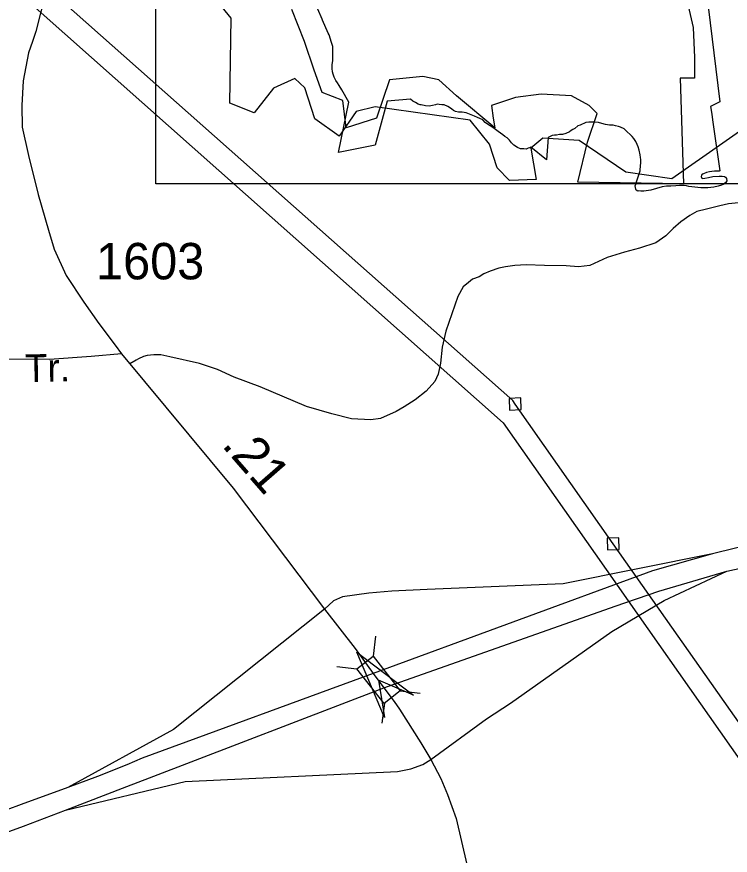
# Model space of a CAD drawing. Extents: x 2220236 to 2384410, y 720751 to 894131.
# Drawn here: x 2324921 to 2327373, y 813234 to 816114 of the extents above; entities that cross this region are included whole.
import ezdxf

# ---------------------------------------------------------------- set-up
doc = ezdxf.new("R2010")
doc.units = 0
for name, color, linetype in [('Exist Boundary Political City Limit New', 7, 'Continuous'), ('Exist Boundary Political City Limit New InsideOut', 7, 'Continuous'), ('Exist Hydrographic Creek Single Shore', 7, 'Continuous'), ('Exist Road Non-System Type 51', 7, 'Continuous'), ('Exist Road Primary US Divided Attributed', 7, 'Continuous'), ('Exist Road Primary US Ramp 1 Lane  Attributed', 7, 'Continuous'), ('Exist Road Secondary Mileage Hundredths English Label', 7, 'Continuous'), ('Exist Road Secondary Structure Standard Bridge Attributed CELL', 7, 'Continuous'), ('Exist Road Secondary Structure Standard Bridge CELL', 7, 'Continuous'), ('Exist Road Secondary Type 51 Attributed', 7, 'Continuous'), ('Exist Road Secondary Type 51 Label', 7, 'Continuous'), ('Exist Road Secondary Type 51 Number Label', 7, 'Continuous'), ('Exist Utilities Electrical Transmission Line', 7, 'Continuous'), ('Map Preparation Boundary City Limit Buffer Line', 7, 'Continuous'), ('Map Preparation Inset Cut Line', 7, 'Continuous')]:
    doc.layers.add(name, color=color, linetype=linetype)

msp = doc.modelspace()

# ---------------------------------------------------------------- linework, layer by layer
at = {"layer": 'Exist Boundary Political City Limit New'}
msp.add_lwpolyline([(2327290, 816206.5), (2327337.2, 815821.4), (2327305.2, 815805.4), (2327309, 815779.2), (2327312, 815759.2), (2327337.5, 815584.8), (2327334.5, 815583.8), (2327327.2, 815583.7), (2327319, 815583.3), (2327309, 815582.1), (2327301, 815581.2), (2327291.2, 815578.8), (2327281, 815574.8), (2327275.8, 815573.4), (2327273.8, 815569.2), (2327272.8, 815565.2), (2327274.8, 815559.9), (2327278.8, 815557.9), (2327285.2, 815559.2), (2327298, 815561.5), (2327312.8, 815565.4), (2327334.8, 815566.6), (2327345.5, 815566.8), (2327353.2, 815565.4), (2327356.2, 815562.6), (2327360, 815558.6), (2327361.5, 815550.3), (2327357.5, 815544.1), (2327353.2, 815540.8), (2327351, 815539.1), (2327343.2, 815534.8), (2327331.8, 815531.6), (2327316.8, 815528), (2327296.2, 815525.7), (2327272.2, 815526), (2327250.8, 815528.7), (2327230, 815531.3), (2327222.5, 815533), (2327214, 815533.9), (2327206.8, 815534.2), (2327198.2, 815534), (2327185.5, 815533.4), (2327168.2, 815532.1), (2327154, 815531.6), (2327139, 815529.1), (2327119.8, 815524.4), (2327099.8, 815518.1), (2327083.5, 815515.4), (2327076, 815514.3), (2327065.8, 815514.3), (2327059, 815515.6), (2327055.5, 815514.3), (2327050, 815517.6), (2327048.2, 815521.9), (2327046.8, 815527.6), (2327046.2, 815532.5), (2327048, 815538.5), (2327050.5, 815546.9), (2327054.5, 815556.6), (2327059.2, 815571), (2327062.8, 815584.5), (2327064.5, 815604.1), (2327066, 815609.4), (2327065.5, 815616.9), (2327065.2, 815624), (2327064, 815629.8), (2327063.5, 815639.1), (2327059.8, 815656), (2327056.2, 815667.1), (2327052.8, 815674.9), (2327048.2, 815684.8), (2327042, 815695.1), (2327036, 815702.2), (2327028.8, 815709.4), (2327018.8, 815719), (2327008, 815728.3), (2326996, 815734.6), (2326988.8, 815736.6), (2326978.8, 815739), (2326971, 815741.2), (2326958.2, 815741.4), (2326943.8, 815744.2), (2326931.5, 815747.2), (2326919.8, 815750.6), (2326907, 815751.4), (2326895.8, 815751.6), (2326887.2, 815752), (2326876.5, 815750.2), (2326857, 815741.9), (2326849, 815738.9), (2326838.2, 815730), (2326832.2, 815726), (2326826.5, 815723.2), (2326820, 815718.1), (2326808, 815712.3), (2326796.5, 815709.9), (2326786.5, 815709.1), (2326776, 815707.2), (2326769, 815706.8), (2326760.8, 815705.4), (2326747.2, 815699.6), (2326741.8, 815621.9), (2326687.2, 815666.4), (2326683.8, 815664.1), (2326678.2, 815662.1), (2326671.2, 815659.3), (2326663.5, 815659.6), (2326651.5, 815660.1), (2326642, 815664.2), (2326629.5, 815672.9), (2326620.8, 815680.6), (2326614, 815689.6), (2326611.2, 815693.6), (2326606.2, 815697.9), (2326598.2, 815703), (2326591.8, 815707.8), (2326575.2, 815719.8), (2326557.5, 815733.8), (2326542.2, 815742.6), (2326530.8, 815751), (2326522.5, 815759.2), (2326512.8, 815764.4), (2326503.8, 815768.2), (2326494.2, 815772.6), (2326477.2, 815779.3), (2326465.8, 815783.4), (2326451.8, 815786), (2326438.5, 815785.9), (2326429.2, 815788.6), (2326421.2, 815791.9), (2326416, 815796.1), (2326411.2, 815800.1), (2326402.5, 815806), (2326389.5, 815810.8), (2326381.2, 815811.8), (2326372.2, 815812.4), (2326365.8, 815813.2), (2326359.8, 815810.9), (2326349.8, 815809.1), (2326338.2, 815807.1), (2326325.8, 815807.6), (2326311.2, 815810.7), (2326307.2, 815811.6), (2326300.5, 815813.4), (2326291, 815819.1), (2326282.2, 815824.4), (2326273.5, 815830.5), (2326193.8, 815823.4), (2326152.5, 815672.2), (2326026, 815648), (2326061.5, 815820.8), (2326038.5, 815862.8), (2326028.5, 815877.5), (2326023.2, 815886.3), (2326017.2, 815895.1), (2326012, 815906.2), (2326007.8, 815916), (2326006.2, 815924.5), (2326005.2, 815935.9), (2326005.2, 815948.8), (2326006.5, 815963.9), (2326007, 815988.4), (2326007.5, 815999.1), (2326006.5, 816011.6), (2326003, 816025.3), (2325994.8, 816052.1), (2325991.5, 816057.9), (2325971.8, 816102.4), (2325970.5, 816105.6), (2325955.5, 816139.5)], dxfattribs=at)
at = {"layer": 'Exist Boundary Political City Limit New InsideOut'}
msp.add_lwpolyline([(2327173.6, 816390.3), (2327245, 816077), (2327250.5, 815974.2), (2327250.5, 815902.7), (2327201.1, 815902.7), (2327212.1, 815539.9), (2326849.5, 815545.4), (2326882.5, 815682.8), (2326915.4, 815781.8), (2326888, 815809.2), (2326827.5, 815842.2), (2326723.2, 815847.7), (2326635.3, 815836.7), (2326552.9, 815809.2), (2326558.4, 815765.3), (2326563.9, 815732.3), (2326432, 815842.2), (2326371.6, 815897.2), (2326316.7, 815908.2), (2326201.3, 815897.2), (2326157.4, 815765.3), (2326053, 815732.3), (2326042, 815825.7), (2325970.6, 815853.2), (2325943.1, 815930.2), (2325910.2, 816029.1), (2325866.2, 816139.1)], dxfattribs=at)
at = {"layer": 'Exist Hydrographic Creek Single Shore'}
msp.add_lwpolyline([(2327510.9, 815794.2), (2327171.9, 815557.1), (2327014, 815580.2), (2326853.9, 815688.6), (2326729, 815696.6), (2326688, 815662.1), (2326705.9, 815554.5), (2326614, 815550.8), (2326572, 815595), (2326545.9, 815676), (2326478.9, 815758.5), (2326153, 815804.3), (2326087, 815788.5), (2326029, 815704.1), (2325944.9, 815763), (2325910.9, 815869.9), (2325877, 815901.3), (2325803, 815868.8), (2325737, 815784), (2325652.9, 815816.7), (2325658, 816109), (2325591, 816191.6)], dxfattribs=at)
at = {"layer": 'Exist Road Non-System Type 51'}
msp.add_lwpolyline([(2327401.4, 815474.2), (2327366.7, 815470.9), (2327336.9, 815464.3), (2327290.7, 815452.7), (2327257.6, 815444.4), (2327234.5, 815431.2), (2327203.1, 815409.7), (2327176.6, 815386.6), (2327151.8, 815361.7), (2327117.1, 815336.9), (2327060.9, 815318.7), (2327009.7, 815305.5), (2326950.2, 815287.3), (2326889.8, 815260), (2326851.8, 815255.1), (2326808.9, 815258.4), (2326734.5, 815260), (2326671.7, 815261.7), (2326632, 815260), (2326600.6, 815255.1), (2326577.5, 815250.1), (2326547.7, 815240.2), (2326526.2, 815230.3), (2326509.7, 815220.3), (2326486.6, 815212.1), (2326473.3, 815200.5), (2326455.1, 815185.6), (2326437, 815152.5), (2326415.5, 815093), (2326395.6, 815033.4), (2326382.4, 814978.9), (2326377.5, 814924.3), (2326369.2, 814886.3), (2326357.6, 814861.4), (2326327.9, 814828.4), (2326289.9, 814798.6), (2326251.9, 814773.8), (2326224.7, 814757.7), (2326170.9, 814734.1), (2326137.8, 814729.1), (2326071.7, 814732.4), (2326003.2, 814750.2), (2325916.3, 814775.4), (2325757.7, 814843.3), (2325668.4, 814876.3), (2325610.6, 814902.8), (2325549.4, 814922.6), (2325446.9, 814945.8), (2325415.5, 814952.4), (2325392.4, 814952.4), (2325369.2, 814950.8), (2325356, 814947.4), (2325339.5, 814939.2), (2325331.2, 814934.2), (2325309.8, 814921.7)], dxfattribs=at)
at = {"layer": 'Exist Road Primary US Divided Attributed'}
for points in [[(2330704.1, 814376), (2330500.1, 814395.6), (2329570.8, 814459.9), (2328984.1, 814469.4), (2328731.4, 814457.7), (2328530.8, 814454.7), (2328164.4, 814427.1), (2327870.7, 814389.3), (2327594.4, 814335.4), (2327390.8, 814288.9), (2327312.4, 814269.6)], [(2327361.2, 814209.5), (2327598.8, 814261.2), (2327888.1, 814310.7), (2328069.9, 814339.8), (2328176, 814350), (2328309.8, 814361.6), (2328523.5, 814376.2), (2328730, 814380.5), (2328971.4, 814380.5), (2329619.5, 814319.2), (2330055.6, 814270), (2330485.7, 814226.6)], [(2327312.4, 814269.6), (2327105.8, 814210.3), (2326146.1, 813858.6)], [(2326182.4, 813809.5), (2326977.9, 814089.6), (2327127.6, 814140.5), (2327361.2, 814209.5)], [(2326146.1, 813858.6), (2325352, 813566.9), (2325299.5, 813544.7), (2325198.4, 813504.2), (2325096.7, 813467)], [(2325087.8, 813389.2), (2325299.5, 813469.8), (2325376.7, 813499.8), (2326182.4, 813809.5)], [(2325096.7, 813467), (2324935.5, 813408.1), (2324688.4, 813317.1), (2324367.9, 813196.7), (2323875.6, 813007.5), (2323625.9, 812915.5), (2323023.3, 812691.9), (2322762.5, 812591.8), (2322489.6, 812495.7)], [(2322503.7, 812430), (2322788.8, 812531.1), (2323060, 812635.1), (2323652.5, 812851.1), (2323900.8, 812943.8), (2324381, 813129.9), (2324723.2, 813253.3), (2324943.6, 813334.3), (2325087.8, 813389.2)]]:
    msp.add_lwpolyline(points, dxfattribs=at)
at = {"layer": 'Exist Road Primary US Ramp 1 Lane  Attributed'}
for points in [[(2327312.4, 814269.6), (2326799, 814166), (2326331.8, 814146.3), (2326209.9, 814140.4), (2326131.1, 814134.4), (2326040.4, 814121), (2326009.2, 814107.6), (2325978, 814079.4)], [(2326343.7, 813563.2), (2326534.7, 813702.9), (2326617.8, 813756.1), (2326965.5, 814003), (2327145.8, 814109.2), (2327361.2, 814209.5)], [(2325978, 814079.4), (2325460, 813665.8), (2325096.7, 813467)], [(2325087.8, 813389.2), (2325499.4, 813487.6), (2326229.2, 813521.6), (2326275.3, 813530.5), (2326316.9, 813545.4), (2326343.7, 813563.2)]]:
    msp.add_lwpolyline(points, dxfattribs=at)
at = {"layer": 'Exist Road Secondary Structure Standard Bridge Attributed CELL'}
msp.add_lwpolyline([(2326184.2, 813706.8), (2326089.2, 813931.4), (2326283.8, 813784.3), (2326164.2, 813835.2)], close=True, dxfattribs=at)
at = {"layer": 'Exist Road Secondary Structure Standard Bridge CELL'}
for p, q in [((2326153.4, 813986), (2326145.3, 813917.5)), ((2326021.3, 813882.1), (2326089.8, 813873.9)), ((2326238.4, 813798.6), (2326307, 813790.4)), ((2326184.2, 813755.9), (2326176, 813687.4))]:
    msp.add_line(p, q, dxfattribs=at)
msp.add_lwpolyline([(2326145.3, 813917.5), (2326238.7, 813798.8), (2326183.2, 813755.1), (2326089.8, 813873.9)], close=True, dxfattribs=at)
at = {"layer": 'Exist Road Secondary Type 51 Attributed'}
for points in [[(2325040.4, 816593.2), (2325046.2, 816548.1), (2325049.5, 816452.8), (2325056.1, 816328), (2325033.7, 816249.1), (2324986.8, 816063.2), (2324974.9, 816029.1), (2324961, 815989.4), (2324942.8, 815893.5), (2324937.8, 815809.1), (2324939.5, 815734.7), (2324961, 815637.1), (2324994, 815503.2), (2325030.4, 815380.8), (2325049.5, 815315), (2325090.3, 815225), (2325151.9, 815133.5), (2325203.1, 815060.7), (2325259.3, 814986.3), (2325280.8, 814956.5)], [(2325280.8, 814956.5), (2325176.7, 814946.6), (2325032.9, 814936.7), (2324870.9, 814938.3), (2324737, 814933.4), (2324667.6, 814910.2), (2324607.3, 814864.8), (2324577.3, 814828.1), (2324547.8, 814792), (2324431.3, 814647.3), (2324388.3, 814607.6), (2324275.9, 814543.1), (2324221.3, 814491.8), (2324168.5, 814438.9), (2324121.2, 814370.1), (2324117, 814360.6), (2324085.8, 814281.8), (2324052.8, 814152.8), (2324041.2, 814065.1), (2324042, 814022.9), (2324088.3, 813836), (2324123, 813702.1)], [(2325280.8, 814956.5), (2325665.1, 814495.2), (2325978, 814079.4)], [(2325978, 814079.4), (2326083.5, 813944), (2326146.1, 813858.6)], [(2326146.1, 813858.6), (2326182.4, 813809.5)], [(2326182.4, 813809.5), (2326217.3, 813761.5), (2326236.6, 813735.8), (2326309.5, 813619.7), (2326343.7, 813563.2)], [(2326343.7, 813563.2), (2326377.9, 813497.8), (2326401.6, 813442.7), (2326431.1, 813360.1), (2326467.5, 813201.8), (2326484.1, 813049.6), (2326499, 812799.1), (2326504.7, 812651.1), (2326541, 811300.1), (2326568.2, 810272.9)]]:
    msp.add_lwpolyline(points, dxfattribs=at)
at = {"layer": 'Exist Utilities Electrical Transmission Line'}
for points in [[(2333024.4, 805702.5), (2331824.6, 807406.8), (2329674.8, 810458.2), (2329041.4, 811359.1), (2328249.6, 812486.1), (2327790.8, 813138.8), (2326970.6, 814303.4), (2326633.7, 814783.6), (2326625.6, 814795.5), (2319961.3, 820697.1)], [(2319853.3, 820695.9), (2326592.3, 814719.1), (2333025.8, 805564.5)], [(2326614.5, 814762.9), (2326654.4, 814764.5), (2326652.8, 814804.4), (2326612.9, 814802.8), (2326614.5, 814762.9)], [(2326951.4, 814282.7), (2326991.4, 814284.3), (2326989.7, 814324.2), (2326949.8, 814322.6), (2326951.4, 814282.7)]]:
    msp.add_lwpolyline(points, dxfattribs=at)
at = {"layer": 'Map Preparation Boundary City Limit Buffer Line'}
msp.add_lwpolyline([(2327290, 816206.5), (2327337.2, 815821.4), (2327305.2, 815805.4), (2327309, 815779.2), (2327312, 815759.2), (2327337.5, 815584.8), (2327334.5, 815583.8), (2327327.2, 815583.7), (2327319, 815583.3), (2327309, 815582.1), (2327301, 815581.2), (2327291.2, 815578.8), (2327281, 815574.8), (2327275.8, 815573.4), (2327273.8, 815569.2), (2327272.8, 815565.2), (2327274.8, 815559.9), (2327278.8, 815557.9), (2327285.2, 815559.2), (2327298, 815561.5), (2327312.8, 815565.4), (2327334.8, 815566.6), (2327345.5, 815566.8), (2327353.2, 815565.4), (2327356.2, 815562.6), (2327360, 815558.6), (2327361.5, 815550.3), (2327357.5, 815544.1), (2327353.2, 815540.8), (2327351, 815539.1), (2327343.2, 815534.8), (2327331.8, 815531.6), (2327316.8, 815528), (2327296.2, 815525.7), (2327272.2, 815526), (2327250.8, 815528.7), (2327230, 815531.3), (2327222.5, 815533), (2327214, 815533.9), (2327206.8, 815534.2), (2327198.2, 815534), (2327185.5, 815533.4), (2327168.2, 815532.1), (2327154, 815531.6), (2327139, 815529.1), (2327119.8, 815524.4), (2327099.8, 815518.1), (2327083.5, 815515.4), (2327076, 815514.3), (2327065.8, 815514.3), (2327059, 815515.6), (2327055.5, 815514.3), (2327050, 815517.6), (2327048.2, 815521.9), (2327046.8, 815527.6), (2327046.2, 815532.5), (2327048, 815538.5), (2327050.5, 815546.9), (2327054.5, 815556.6), (2327059.2, 815571), (2327062.8, 815584.5), (2327064.5, 815604.1), (2327066, 815609.4), (2327065.5, 815616.9), (2327065.2, 815624), (2327064, 815629.8), (2327063.5, 815639.1), (2327059.8, 815656), (2327056.2, 815667.1), (2327052.8, 815674.9), (2327048.2, 815684.8), (2327042, 815695.1), (2327036, 815702.2), (2327028.8, 815709.4), (2327018.8, 815719), (2327008, 815728.3), (2326996, 815734.6), (2326988.8, 815736.6), (2326978.8, 815739), (2326971, 815741.2), (2326958.2, 815741.4), (2326943.8, 815744.2), (2326931.5, 815747.2), (2326919.8, 815750.6), (2326907, 815751.4), (2326895.8, 815751.6), (2326887.2, 815752), (2326876.5, 815750.2), (2326857, 815741.9), (2326849, 815738.9), (2326838.2, 815730), (2326832.2, 815726), (2326826.5, 815723.2), (2326820, 815718.1), (2326808, 815712.3), (2326796.5, 815709.9), (2326786.5, 815709.1), (2326776, 815707.2), (2326769, 815706.8), (2326760.8, 815705.4), (2326747.2, 815699.6), (2326741.8, 815621.9), (2326687.2, 815666.4), (2326683.8, 815664.1), (2326678.2, 815662.1), (2326671.2, 815659.3), (2326663.5, 815659.6), (2326651.5, 815660.1), (2326642, 815664.2), (2326629.5, 815672.9), (2326620.8, 815680.6), (2326614, 815689.6), (2326611.2, 815693.6), (2326606.2, 815697.9), (2326598.2, 815703), (2326591.8, 815707.8), (2326575.2, 815719.8), (2326557.5, 815733.8), (2326542.2, 815742.6), (2326530.8, 815751), (2326522.5, 815759.2), (2326512.8, 815764.4), (2326503.8, 815768.2), (2326494.2, 815772.6), (2326477.2, 815779.3), (2326465.8, 815783.4), (2326451.8, 815786), (2326438.5, 815785.9), (2326429.2, 815788.6), (2326421.2, 815791.9), (2326416, 815796.1), (2326411.2, 815800.1), (2326402.5, 815806), (2326389.5, 815810.8), (2326381.2, 815811.8), (2326372.2, 815812.4), (2326365.8, 815813.2), (2326359.8, 815810.9), (2326349.8, 815809.1), (2326338.2, 815807.1), (2326325.8, 815807.6), (2326311.2, 815810.7), (2326307.2, 815811.6), (2326300.5, 815813.4), (2326291, 815819.1), (2326282.2, 815824.4), (2326273.5, 815830.5), (2326193.8, 815823.4), (2326152.5, 815672.2), (2326026, 815648), (2326061.5, 815820.8), (2326038.5, 815862.8), (2326028.5, 815877.5), (2326023.2, 815886.3), (2326017.2, 815895.1), (2326012, 815906.2), (2326007.8, 815916), (2326006.2, 815924.5), (2326005.2, 815935.9), (2326005.2, 815948.8), (2326006.5, 815963.9), (2326007, 815988.4), (2326007.5, 815999.1), (2326006.5, 816011.6), (2326003, 816025.3), (2325994.8, 816052.1), (2325991.5, 816057.9), (2325971.8, 816102.4), (2325970.5, 816105.6), (2325955.5, 816139.5)], dxfattribs=at)
at = {"layer": 'Map Preparation Inset Cut Line'}
msp.add_lwpolyline([(2325398.9, 823881.8), (2329807.7, 823881.8), (2329807.7, 815539.8), (2325398.9, 815539.8), (2325398.9, 823881.8)], dxfattribs=at)
msp.add_lwpolyline([(2325398.9, 823881.8), (2329807.7, 823881.8), (2329807.7, 815539.8), (2325398.9, 815539.8), (2325398.9, 823881.8)], dxfattribs=at)

# ---------------------------------------------------------------- texts
at = {"layer": 'Exist Road Secondary Mileage Hundredths English Label'}
msp.add_text('.21', height=125, rotation=311.056, dxfattribs=at).set_placement((2325622.5, 814641))
at = {"layer": 'Exist Road Secondary Type 51 Label'}
msp.add_text('Tr.', height=95, rotation=0.8943, dxfattribs=at).set_placement((2324949.5, 814859.1))
at = {"layer": 'Exist Road Secondary Type 51 Number Label'}
msp.add_text('1603', height=125, dxfattribs=at).set_placement((2325193.4, 815211.9))

doc.saveas('drawing.dxf')
